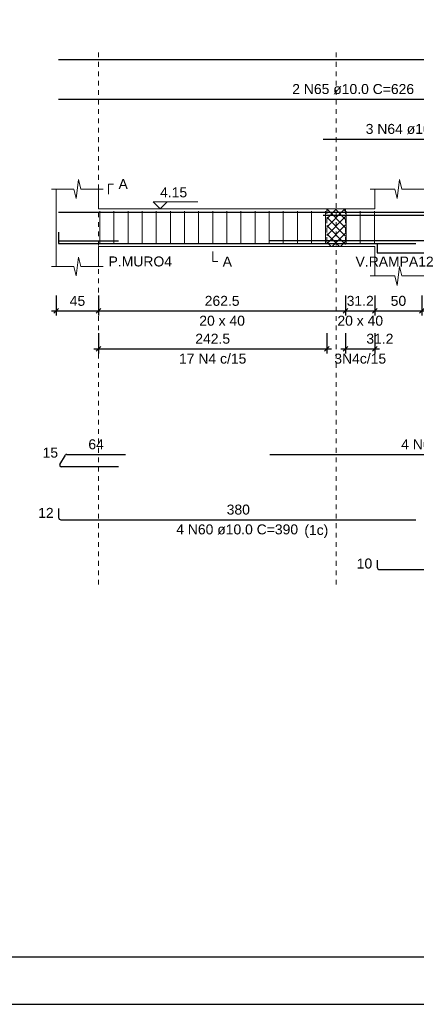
# Model space of a CAD drawing. Header units: millimetres. Extents: x 10 to 1250, y -62 to 528.
# Tile 809 of 909: x 739 to 748, y 133 to 154. Entities that reach past the tile are written whole.
import ezdxf

# ---------------------------------------------------------------- set-up
doc = ezdxf.new("R2010")
doc.units = ezdxf.units.MM
doc.header["$LTSCALE"] = 0.05
doc.linetypes.add('DOT', pattern=[6.35, 0, -6.35])
for name, color, linetype, lineweight in [('Descrição da armadura', 7, 'Continuous', 5), ('DT-Arm complementar', 5, 'Continuous', 5), ('DT-Barras na forma', 2, 'Continuous', 30), ('DT-Barras rebatidas', 2, 'Continuous', 30), ('DT-Cotas', 9, 'Continuous', 5), ('DT-Forma', 5, 'Continuous', 5), ('DT-Hachura intersecção vigas', 9, 'Continuous', 5), ('DT-Pontilhado', 9, 'DOT', 5), ('DT-Textos', 7, 'Continuous', 5), ('Textos armaduras', 7, 'Continuous', 5)]:
    doc.layers.add(name, color=color, linetype=linetype, lineweight=lineweight)
doc.layers.add('FOLHA_PADRÃO', color=7, linetype='Continuous')
doc.styles.add('Arial', font='arial.ttf')
doc.styles.get("Standard").update_dxf_attribs({"font": 'arial.ttf'})
doc.dimstyles.new('UM_50.000000', dxfattribs={"dimtxt": 0.18, "dimasz": 0.1, "dimexe": 0.1, "dimexo": 0.2, "dimgap": 0.1, "dimtad": 1, "dimdec": 1, "dimlfac": 50, "dimzin": 0, "dimdsep": 46, "dimtxsty": 'Standard', "dimblk": 'OBLIQUE', "dimcen": 0.09, "dimdle": 0.1, "dimadec": 1, "dimazin": 2, "dimtfac": 1, "dimtdec": 1, "dimtofl": 0, "dimtmove": 0, "dimatfit": 3, "dimldrblk": 'OBLIQUE', "dimfxl": 1, "dimtolj": 1, "dimarcsym": 1})

# ---------------------------------------------------------------- blocks, each defined once
blk = doc.blocks.new('_Oblique')
at = {"color": 0, "linetype": 'ByBlock', "lineweight": -2}
blk.add_line((-0.5, -0.5), (0.5, 0.5), dxfattribs=at)
blk = doc.blocks.new('*D2286')
at = {"layer": 'Defpoints', "color": 0, "transparency": 16777216}
for p in [(740.198, 147.945), (741.098, 147.945), (741.098, 147.415)]:
    blk.add_point(p, dxfattribs=at)
at = {"layer": 'DT-Cotas', "color": 0, "lineweight": -2, "transparency": 16777216}
for p, q in [((740.198, 147.745), (740.198, 147.315)), ((741.098, 147.745), (741.098, 147.315)), ((740.098, 147.415), (741.198, 147.415))]:
    blk.add_line(p, q, dxfattribs=at)
at = {"layer": 'DT-Cotas', "color": 0, "lineweight": -2, "transparency": 16777216, "xscale": 0.1, "yscale": 0.1, "zscale": 0.1, "rotation": 180}
blk.add_blockref('_Oblique', (740.198, 147.415), dxfattribs=at)
at = {"layer": 'DT-Cotas', "color": 0, "lineweight": -2, "transparency": 16777216, "xscale": 0.1, "yscale": 0.1, "zscale": 0.1}
blk.add_blockref('_Oblique', (741.098, 147.415), dxfattribs=at)
at = {"layer": 'DT-Cotas', "transparency": 16777216, "insert": (740.648, 147.627), "char_height": 0.2118, "attachment_point": 5, "rotation": 0.0057, "style": 'Arial'}
blk.add_mtext('\\A1;45', dxfattribs=at)
blk = doc.blocks.new('*D2287')
at = {"layer": 'Defpoints', "color": 0, "transparency": 16777216}
for p in [(741.098, 147.945), (746.348, 147.945), (746.348, 147.415)]:
    blk.add_point(p, dxfattribs=at)
at = {"layer": 'DT-Cotas', "color": 0, "lineweight": -2, "transparency": 16777216}
for p, q in [((741.098, 147.745), (741.098, 147.315)), ((746.348, 147.745), (746.348, 147.315)), ((740.998, 147.415), (746.448, 147.415))]:
    blk.add_line(p, q, dxfattribs=at)
at = {"layer": 'DT-Cotas', "color": 0, "lineweight": -2, "transparency": 16777216, "xscale": 0.1, "yscale": 0.1, "zscale": 0.1, "rotation": 180}
blk.add_blockref('_Oblique', (741.098, 147.415), dxfattribs=at)
at = {"layer": 'DT-Cotas', "color": 0, "lineweight": -2, "transparency": 16777216, "xscale": 0.1, "yscale": 0.1, "zscale": 0.1}
blk.add_blockref('_Oblique', (746.348, 147.415), dxfattribs=at)
at = {"layer": 'DT-Cotas', "transparency": 16777216, "insert": (743.723, 147.627), "char_height": 0.2118, "attachment_point": 5, "rotation": 0.0057, "style": 'Arial'}
blk.add_mtext('\\A1;262.5', dxfattribs=at)
blk = doc.blocks.new('*D2288')
at = {"layer": 'Defpoints', "color": 0, "transparency": 16777216}
for p in [(746.348, 147.945), (746.971, 147.945), (746.971, 147.415)]:
    blk.add_point(p, dxfattribs=at)
at = {"layer": 'DT-Cotas', "color": 0, "lineweight": -2, "transparency": 16777216}
for p, q in [((746.348, 147.745), (746.348, 147.315)), ((746.971, 147.745), (746.971, 147.315)), ((746.248, 147.415), (747.071, 147.415))]:
    blk.add_line(p, q, dxfattribs=at)
at = {"layer": 'DT-Cotas', "color": 0, "lineweight": -2, "transparency": 16777216, "xscale": 0.1, "yscale": 0.1, "zscale": 0.1, "rotation": 180}
blk.add_blockref('_Oblique', (746.348, 147.415), dxfattribs=at)
at = {"layer": 'DT-Cotas', "color": 0, "lineweight": -2, "transparency": 16777216, "xscale": 0.1, "yscale": 0.1, "zscale": 0.1}
blk.add_blockref('_Oblique', (746.971, 147.415), dxfattribs=at)
at = {"layer": 'DT-Cotas', "transparency": 16777216, "insert": (746.659, 147.627), "char_height": 0.2118, "attachment_point": 5, "rotation": 0.0057, "style": 'Arial'}
blk.add_mtext('\\A1;31.2', dxfattribs=at)
blk = doc.blocks.new('*D2289')
at = {"layer": 'Defpoints', "color": 0, "transparency": 16777216}
for p in [(746.971, 147.945), (747.971, 147.945), (747.971, 147.415)]:
    blk.add_point(p, dxfattribs=at)
at = {"layer": 'DT-Cotas', "color": 0, "lineweight": -2, "transparency": 16777216}
for p, q in [((746.971, 147.745), (746.971, 147.315)), ((747.971, 147.745), (747.971, 147.315)), ((746.871, 147.415), (748.071, 147.415))]:
    blk.add_line(p, q, dxfattribs=at)
at = {"layer": 'DT-Cotas', "color": 0, "lineweight": -2, "transparency": 16777216, "xscale": 0.1, "yscale": 0.1, "zscale": 0.1, "rotation": 180}
blk.add_blockref('_Oblique', (746.971, 147.415), dxfattribs=at)
at = {"layer": 'DT-Cotas', "color": 0, "lineweight": -2, "transparency": 16777216, "xscale": 0.1, "yscale": 0.1, "zscale": 0.1}
blk.add_blockref('_Oblique', (747.971, 147.415), dxfattribs=at)
at = {"layer": 'DT-Cotas', "transparency": 16777216, "insert": (747.471, 147.627), "char_height": 0.2118, "attachment_point": 5, "rotation": 0.0057, "style": 'Arial'}
blk.add_mtext('\\A1;50', dxfattribs=at)
blk = doc.blocks.new('*D2292')
at = {"layer": 'Defpoints', "color": 0, "transparency": 16777216}
for p in [(741.098, 147.14), (745.948, 147.14), (745.948, 146.61)]:
    blk.add_point(p, dxfattribs=at)
at = {"layer": 'DT-Cotas', "color": 0, "lineweight": -2, "transparency": 16777216}
for p, q in [((741.098, 146.94), (741.098, 146.51)), ((745.948, 146.94), (745.948, 146.51)), ((740.998, 146.61), (746.048, 146.61))]:
    blk.add_line(p, q, dxfattribs=at)
at = {"layer": 'DT-Cotas', "color": 0, "lineweight": -2, "transparency": 16777216, "xscale": 0.1, "yscale": 0.1, "zscale": 0.1, "rotation": 180}
blk.add_blockref('_Oblique', (741.098, 146.61), dxfattribs=at)
at = {"layer": 'DT-Cotas', "color": 0, "lineweight": -2, "transparency": 16777216, "xscale": 0.1, "yscale": 0.1, "zscale": 0.1}
blk.add_blockref('_Oblique', (745.948, 146.61), dxfattribs=at)
at = {"layer": 'DT-Cotas', "transparency": 16777216, "insert": (743.523, 146.822), "char_height": 0.2118, "attachment_point": 5, "rotation": 0.0057, "style": 'Arial'}
blk.add_mtext('\\A1;242.5', dxfattribs=at)
blk = doc.blocks.new('*D2293')
at = {"layer": 'Defpoints', "color": 0, "transparency": 16777216}
for p in [(746.348, 147.14), (746.971, 147.14), (746.971, 146.61)]:
    blk.add_point(p, dxfattribs=at)
at = {"layer": 'DT-Cotas', "color": 0, "lineweight": -2, "transparency": 16777216}
for p, q in [((746.348, 146.94), (746.348, 146.51)), ((746.971, 146.94), (746.971, 146.51)), ((746.248, 146.61), (747.071, 146.61))]:
    blk.add_line(p, q, dxfattribs=at)
at = {"layer": 'DT-Cotas', "color": 0, "lineweight": -2, "transparency": 16777216, "xscale": 0.1, "yscale": 0.1, "zscale": 0.1, "rotation": 180}
blk.add_blockref('_Oblique', (746.348, 146.61), dxfattribs=at)
at = {"layer": 'DT-Cotas', "color": 0, "lineweight": -2, "transparency": 16777216, "xscale": 0.1, "yscale": 0.1, "zscale": 0.1}
blk.add_blockref('_Oblique', (746.971, 146.61), dxfattribs=at)
at = {"layer": 'DT-Cotas', "transparency": 16777216, "insert": (747.077, 146.822), "char_height": 0.2118, "attachment_point": 5, "rotation": 0.0057, "style": 'Arial'}
blk.add_mtext('\\A1;31.2', dxfattribs=at)
blk = doc.blocks.new('A1EST. 1500')
at = {"layer": 'FOLHA_PADRÃO', "color": 1, "linetype": 'Continuous'}
blk.add_line((0, 0), (150.008, 0), dxfattribs=at)
at = {"layer": 'FOLHA_PADRÃO', "color": 6, "linetype": 'Continuous'}
blk.add_lwpolyline([(149, 58.4), (149, 1), (1, 1), (1, 58.4), (149, 58.4)], dxfattribs=at)

msp = doc.modelspace()

# ---------------------------------------------------------------- hatches: boundary and pattern name
at = {"layer": 'DT-Hachura intersecção vigas', "linetype": 'Continuous'}
h = msp.add_hatch(dxfattribs=at)
h.set_pattern_fill('ANSI37', color=256, style=0)
h.set_pattern_definition([(45, (713.7896, 134.53922), (-0.08838835, 0.08838835), []), (135, (713.7896, 134.53922), (-0.08838835, -0.08838835), [])])
h.paths.add_polyline_path([(745.9478, 148.78), (746.3478, 148.78), (746.3478, 149.58), (745.9478, 149.58), (745.9478, 148.78)])

# ---------------------------------------------------------------- linework, layer by layer
at = {"layer": 'DT-Arm complementar'}
for p, q in [((741.1227, 148.83), (741.1227, 149.53)), ((741.4227, 148.83), (741.4227, 149.53)), ((741.7227, 148.83), (741.7227, 149.53)), ((742.0227, 148.83), (742.0227, 149.53)), ((742.3227, 148.83), (742.3227, 149.53)), ((742.6227, 148.83), (742.6227, 149.53)), ((742.9227, 148.83), (742.9227, 149.53)), ((743.2227, 148.83), (743.2227, 149.53)), ((743.5227, 148.83), (743.5227, 149.53)), ((743.8227, 148.83), (743.8227, 149.53)), ((744.1227, 148.83), (744.1227, 149.53)), ((744.4227, 148.83), (744.4227, 149.53)), ((744.7227, 148.83), (744.7227, 149.53)), ((745.0227, 148.83), (745.0227, 149.53)), ((745.3227, 148.83), (745.3227, 149.53)), ((745.6227, 148.83), (745.6227, 149.53)), ((745.9227, 148.83), (745.9227, 149.53)), ((746.3592, 148.83), (746.3592, 149.53)), ((746.6592, 148.83), (746.6592, 149.53)), ((746.9592, 148.83), (746.9592, 149.53))]:
    msp.add_line(p, q, dxfattribs=at)
at = {"layer": 'DT-Barras na forma'}
msp.add_line((740.2476, 148.9004), (741.518, 148.9004), dxfattribs=at)
for points in [[(740.2476, 149.51), (752.7707, 149.51)], [(740.2476, 149.51), (760.5606, 149.51)], [(745.8707, 149.45), (750.2707, 149.45)], [(740.2476, 149.09), (740.2476, 148.85), (747.8379, 148.85)], [(744.738, 148.91), (752.911, 148.91)], [(747.0207, 148.85), (747.0207, 148.65), (760.5606, 148.65)]]:
    msp.add_lwpolyline(points, dxfattribs=at)
at = {"layer": 'DT-Barras rebatidas'}
for p, q in [((740.2476, 152.7576), (760.5606, 152.7576)), ((740.2476, 151.9104), (752.7707, 151.9104)), ((745.8707, 151.0632), (750.2707, 151.0632)), ((740.2749, 144.1496), (740.3911, 144.3509)), ((740.4184, 144.3667), (741.6706, 144.3667)), ((744.738, 144.363), (752.911, 144.363)), ((741.518, 144.1024), (740.3021, 144.1024)), ((740.2476, 143.2193), (740.2476, 143.0293)), ((740.2976, 142.9793), (747.8379, 142.9793)), ((747.0207, 142.1203), (747.0207, 141.9703)), ((747.0707, 141.9203), (760.5606, 141.9203))]:
    msp.add_line(p, q, dxfattribs=at)
for centre, radius, start, end in [((740.4184, 144.3352), 0.0315, 90, 150), ((740.3021, 144.1339), 0.0315, 150, 270), ((740.2976, 143.0293), 0.05, 180, 270), ((747.0707, 141.9703), 0.05, 180, 270)]:
    msp.add_arc(centre, radius, start, end, dxfattribs=at)
at = {"layer": 'DT-Forma'}
for p, q in [((740.6226, 149.8036), (740.6726, 150.2036)), ((740.6726, 150.2036), (740.7226, 150.0036)), ((747.4457, 149.8036), (747.4957, 150.2036)), ((747.4957, 150.2036), (747.5457, 150.0036)), ((740.0976, 150.0036), (740.5726, 150.0036)), ((740.1976, 149.58), (740.1976, 150.0036)), ((740.5726, 150.0036), (740.6226, 149.8036)), ((740.7226, 150.0036), (741.1977, 150.0036)), ((741.0977, 150.0036), (741.0977, 149.58)), ((746.8707, 150.0036), (747.3957, 150.0036)), ((746.9707, 149.58), (746.9707, 150.0036)), ((747.3957, 150.0036), (747.4457, 149.8036)), ((747.5457, 150.0036), (748.0707, 150.0036)), ((741.0977, 149.58), (745.9477, 149.58)), ((745.9477, 149.58), (746.3477, 149.58)), ((746.3477, 149.58), (746.9707, 149.58)), ((740.1976, 148.78), (740.1976, 148.3564)), ((741.0977, 148.3564), (741.0977, 148.78)), ((741.0977, 148.78), (745.9477, 148.78)), ((745.9477, 148.78), (746.3477, 148.78)), ((746.3477, 148.78), (746.9707, 148.78)), ((746.9707, 148.78), (746.9707, 148.1564)), ((740.6226, 148.1564), (740.6726, 148.5564)), ((740.6726, 148.5564), (740.7226, 148.3564)), ((740.0976, 148.3564), (740.5726, 148.3564)), ((740.5726, 148.3564), (740.6226, 148.1564)), ((740.7226, 148.3564), (741.1977, 148.3564)), ((747.4457, 147.9564), (747.4957, 148.3564)), ((747.4957, 148.3564), (747.5457, 148.1564)), ((746.8707, 148.1564), (747.3957, 148.1564)), ((747.3957, 148.1564), (747.4457, 147.9564)), ((747.5457, 148.1564), (748.0707, 148.1564))]:
    msp.add_line(p, q, dxfattribs=at)
at = {"layer": 'DT-Forma', "linetype": 'Continuous'}
msp.add_line((740.1976, 148.78), (740.1976, 149.58), dxfattribs=at)
at = {"layer": 'DT-Pontilhado', "ltscale": 0.2}
for p, q in [((741.0977, 141.6026), (741.0977, 152.9694)), ((746.1477, 141.6026), (746.1477, 152.9694)), ((745.9477, 149.58), (745.9477, 148.78)), ((746.3477, 149.58), (746.3477, 148.78))]:
    msp.add_line(p, q, dxfattribs=at)
at = {"layer": 'DT-Textos'}
for points in [[(741.3095, 149.8977), (741.3095, 150.1095), (741.4154, 150.1095)], [(742.5527, 149.7283), (742.4044, 149.58), (742.2562, 149.7283), (743.2093, 149.7283)], [(743.5227, 148.6741), (743.5227, 148.4623), (743.6286, 148.4623)]]:
    msp.add_lwpolyline(points, dxfattribs=at)

# ---------------------------------------------------------------- block references
msp.add_blockref('A1EST. 1500', (635.6409, 132.6844))

# ---------------------------------------------------------------- texts
at = {"layer": 'Descrição da armadura', "linetype": 'Continuous', "char_height": 0.2118, "attachment_point": 8, "line_spacing_factor": 0.798, "style": 'Arial'}
for s, insert, width in [('2 N65 ø10.0 C=626', (746.5091, 152.0163), 5.194653), ('3 N64 ø10.0 C=220', (748.0707, 151.1691), 5.194653), ('17 N4 c/15', (743.5227, 146.2926), 2.869342), ('3N4c/15', (746.6592, 146.2926), 2.209726), ('4 N63 ø10.0 C=409', (748.8245, 144.4689), 5.194653), ('4 N60 ø10.0 C=390', (744.0427, 142.6616), 5.194653)]:
    msp.add_mtext(s, dxfattribs=dict(at, insert=insert, width=width))
at = {"layer": 'DT-Textos', "char_height": 0.2118, "line_spacing_factor": 0.798, "style": 'Arial'}
for s, insert, width, attachment_point in [('A', (741.5213, 150.0036), 0.390816, 7), ('4.15', (742.4044, 149.8236), 1.140404, 7), ('P.MURO4', (741.3095, 148.3564), 2.669621, 7), ('A', (743.7345, 148.3564), 0.390816, 7), ('V.RAMPA12', (746.5595, 148.3564), 3.289032, 7), ('20 x 40', (743.7227, 147.0974), 1.922035, 8), ('20 x 40', (746.6592, 147.0974), 1.922035, 8), ('(1c)', (745.4706, 142.5912), 1.009083, 7)]:
    msp.add_mtext(s, dxfattribs=dict(at, insert=insert, width=width, attachment_point=attachment_point))
at = {"layer": 'Textos armaduras', "linetype": 'Continuous', "char_height": 0.2118, "attachment_point": 7, "line_spacing_factor": 0.798, "style": 'Arial'}
for s, insert, width in [('64', (740.8795, 144.4726), 0.659905), ('15', (739.9067, 144.2952), 0.659905), ('12', (739.8117, 143.0184), 0.659905), ('380', (743.8203, 143.0852), 0.989858), ('10', (746.5849, 141.9394), 0.659905)]:
    msp.add_mtext(s, dxfattribs=dict(at, insert=insert, width=width))

# ---------------------------------------------------------------- dimensions: what is measured, and where the dimension line sits
at = {"layer": 'DT-Cotas'}
for base, p1, p2, picture, middle, turn in [((741.0977, 147.4151), (740.1976, 147.9446), (741.0977, 147.9446), '*D2286', (740.6476, 147.6269), 0.00573), ((746.3477, 147.4151), (741.0977, 147.9446), (746.3477, 147.9446), '*D2287', (743.7227, 147.6269), 0.00573), ((746.970705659, 147.4151390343), (746.347705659, 147.9446390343), (746.970705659, 147.9446390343), '*D2288', (746.659205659, 147.6269390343), 0.005729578), ((747.9707, 147.4151), (746.9707, 147.9446), (747.9707, 147.9446), '*D2289', (747.4707, 147.6269), 0.00573), ((745.9477, 146.6103), (741.0977, 147.1398), (745.9477, 147.1398), '*D2292', (743.5227, 146.8221), 0.00573), ((746.970705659, 146.6102990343), (746.347705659, 147.1397990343), (746.970705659, 147.1397990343), '*D2293', (747.076605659, 146.8220990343), 0.005729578)]:
    dim = msp.add_linear_dim(base=base, p1=p1, p2=p2, dimstyle='UM_50.000000', override={"dimtxt": 0.2118, "dimasz": 0.1, "dimexe": 0.1, "dimexo": 0.2, "dimtad": 1, "dimtih": 0, "dimtoh": 0, "dimdec": 1, "dimlfac": 50, "dimzin": 8, "dimtxsty": 'Arial', "dimblk": 'Oblique', "dimblk1": 'Oblique', "dimblk2": 'Oblique', "dimsah": 1, "dimdle": 0.1, "dimse1": 0, "dimse2": 0, "dimclrt": 256, "dimadec": 1, "dimazin": 3, "dimtmove": 2, "dimldrblk": 'Oblique'}, dxfattribs=at)
    dim.commit()
    dim.dimension.update_dxf_attribs({"geometry": picture, "text_midpoint": middle, "dimtype": 160, "text_rotation": turn})

doc.saveas('drawing.dxf')
